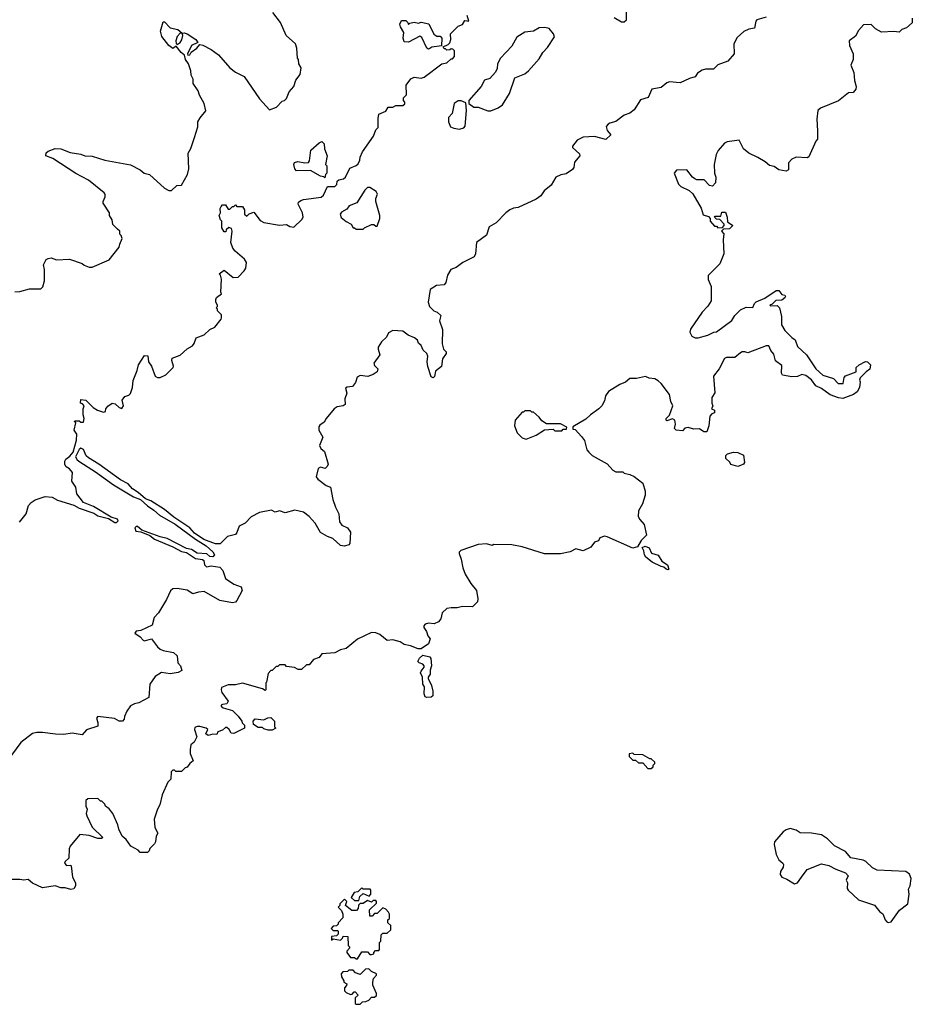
# Model space of a CAD drawing. Extents: x 1861455 to 2058065, y 200073 to 437907.
# Tile 400 of 574: x 2013055 to 2019345, y 305020 to 311955. Entities that reach past the tile are written whole.
import ezdxf

# ---------------------------------------------------------------- set-up
doc = ezdxf.new("R2010")
doc.units = 0

msp = doc.modelspace()

# ---------------------------------------------------------------- linework, layer by layer
at = {"layer": '0CON05XD'}
for points in [[(2017245, 311970), (2017295, 311940), (2017315, 311940), (2017330, 311955), (2017330, 312025)], [(2019343.8, 311965), (2019345, 311932.5), (2019305, 311897.5), (2019270, 311885), (2019251.7, 311868.3), (2019215, 311872.5), (2019128.3, 311868.3), (2019085, 311890), (2019055, 311920), (2019001.7, 311918.3), (2018965, 311880), (2018945, 311840), (2018900, 311805), (2018903, 311773), (2018927.5, 311715), (2018927.5, 311675), (2018912.5, 311635), (2018933, 311583), (2018937, 311527), (2018950, 311485), (2018947.5, 311465), (2018928.3, 311441.7), (2018895, 311440), (2018825, 311382.5), (2018698.3, 311331.7), (2018680, 311315), (2018673.3, 311255), (2018677, 311173), (2018677, 311113), (2018665, 311100), (2018615, 310990), (2018605, 310982.5), (2018527, 310987), (2018495, 310972.5), (2018473, 310947), (2018471.7, 310898.3), (2018455, 310887.5), (2018405, 310897.5), (2018370.7, 310920.7), (2018338.3, 310928.3), (2018307.5, 310955), (2018257.5, 310985), (2018193.9, 311013.9), (2018156.4, 311046.4), (2018125, 311107.5), (2018040, 311095), (2018022.5, 311085), (2017976.4, 311033.6), (2017963.3, 311005), (2017948.8, 310935), (2017950, 310875), (2017960, 310845), (2017957.5, 310805), (2017937, 310783), (2017915, 310787.5), (2017877.7, 310827.7), (2017827.7, 310827.7), (2017813, 310833), (2017796.2, 310845), (2017755, 310896.7), (2017682.5, 310895), (2017666.7, 310875), (2017697.3, 310797.3), (2017715, 310781.2), (2017772.3, 310752.3), (2017797.3, 310727.3), (2017857, 310627), (2017870.7, 310580.7), (2017908.3, 310568.3), (2017920, 310555), (2017920, 310535), (2017951.7, 310501.7), (2017965, 310500), (2017975, 310490), (2018008.3, 310491.7), (2018020, 310505), (2018020, 310515), (2017988.3, 310548.3), (2017965, 310550), (2017950, 310565), (2017955, 310570), (2017995, 310570), (2018001.7, 310598.3), (2018028.3, 310598.3), (2018040, 310565), (2018041.7, 310531.7), (2018080, 310505), (2018057, 310483), (2018015, 310480), (2018000, 310465), (2018017.5, 310447.5), (2018012.5, 310405), (2018016.7, 310305), (2017987.5, 310235), (2017907, 310153), (2017907.5, 310125), (2017926.7, 310075), (2017926.7, 309975), (2017905, 309937.5), (2017863.9, 309896.1), (2017782.5, 309775), (2017777.5, 309755), (2017792.5, 309725), (2017813.9, 309713.9), (2017836.1, 309713.9), (2017905, 309732.5), (2017946.1, 309753.9), (2017965, 309756.7), (2018073, 309837), (2018095, 309872.5), (2018135, 309912.5), (2018175, 309930), (2018221.7, 309928.3), (2018232.5, 309955), (2018245, 309967.5), (2018305, 309992.5), (2018385, 310046.7), (2018405, 310047.5), (2018425, 310020), (2018447.5, 310015), (2018452.5, 310005), (2018447.5, 309995), (2018425, 309980), (2018383, 309977), (2018358.3, 309951.7), (2018340, 309945), (2018345, 309940), (2018391.7, 309941.7), (2018410, 309925), (2018422.5, 309865), (2018422.5, 309805), (2018446.2, 309765), (2018496, 309716), (2018519.2, 309699.2), (2018535, 309652.5), (2018600, 309595), (2018666.2, 309495), (2018715, 309452), (2018788.6, 309428.6), (2018823.6, 309393.6), (2018857, 309393), (2018864, 309435), (2018875, 309446.7), (2018950, 309475), (2018950, 309505), (2018970, 309525), (2019015, 309547.5), (2019030, 309545), (2019050, 309525), (2019046.4, 309493.6), (2019020, 309475), (2018978.3, 309431.7), (2018972.5, 309415), (2018977.5, 309405), (2018972.5, 309365), (2018957.5, 309335), (2018930, 309315), (2018855, 309286.7), (2018825, 309291.2), (2018765, 309313.3), (2018705, 309357.5), (2018665, 309376.7), (2018635, 309417.5), (2018595, 309450), (2018566.1, 309456.1), (2018535, 309441.2), (2018495, 309440), (2018431.2, 309451.2), (2018423.8, 309465), (2018425, 309520), (2018381.7, 309551.7), (2018369.5, 309599.5), (2018348.8, 309625), (2018335, 309657.5), (2018315, 309656.7), (2018185, 309607.5), (2018165, 309616.7), (2018145, 309616.2), (2018135, 309608.8), (2018093.9, 309576.1), (2018035, 309575.7), (2018020.6, 309569.4), (2017984.3, 309495.7), (2017943.8, 309445), (2017953, 309327), (2017932.5, 309295), (2017932.5, 309255), (2017940, 309235), (2017930, 309215), (2017950, 309205), (2017950, 309185), (2017931.7, 309178.3), (2017918.3, 309161.7), (2017911.2, 309095), (2017896.7, 309053.3), (2017875, 309052.5), (2017845, 309072.5), (2017805, 309070), (2017765, 309082.5), (2017741.7, 309078.3), (2017725, 309060), (2017680, 309065), (2017670, 309075), (2017676.7, 309105), (2017672.5, 309135), (2017655, 309143.3), (2017615, 309130), (2017610, 309135), (2017610, 309145), (2017635, 309170), (2017656.7, 309235), (2017643.3, 309265), (2017633.3, 309315), (2017575, 309392.5), (2017555, 309412.5), (2017530, 309425), (2017490.7, 309430.7), (2017465, 309442.5), (2017401.7, 309428.3), (2017355, 309426.7), (2017325, 309402.5), (2017283.9, 309386.1), (2017205, 309336.7), (2017183.3, 309305), (2017175, 309270), (2017157.5, 309235), (2017136.4, 309213.6), (2017077, 309173), (2017045, 309142.5), (2016951.7, 309088.3), (2016951.7, 309071.7), (2016968.3, 309068.3), (2017015, 309020), (2017035, 308990), (2017052.5, 308925), (2017065, 308910), (2017090, 308885), (2017195, 308827.5), (2017235, 308782.5), (2017255, 308770), (2017305, 308770), (2017315, 308760), (2017355, 308752.5), (2017385, 308737.5), (2017445, 308690), (2017462.5, 308635), (2017462.5, 308605), (2017443.3, 308545), (2017416.7, 308495), (2017413.3, 308455), (2017423.9, 308433.9), (2017455, 308400), (2017472.5, 308325), (2017435, 308287.5), (2017408.3, 308241.7), (2017375, 308232.5), (2017195, 308313.3), (2017175, 308316.2), (2017144, 308306), (2017133.3, 308285), (2017105, 308274), (2017079.1, 308240.9), (2017025, 308213.8), (2016975, 308228.6), (2016935, 308206), (2016865, 308193.8), (2016753.9, 308193.9), (2016595, 308242.5), (2016523, 308257), (2016395, 308257.5), (2016385, 308252.5), (2016345, 308262.5), (2016285, 308257.5), (2016163.9, 308216.1), (2016152.5, 308205), (2016152.5, 308195), (2016166.4, 308156.4), (2016177.5, 308095), (2016195, 308050), (2016233.9, 307983.9), (2016273.3, 307935), (2016282.5, 307875), (2016280, 307855), (2016245, 307820), (2016175, 307821.2), (2016138.3, 307811.7), (2016095, 307813.3), (2016065, 307806.7), (2016032, 307778), (2016022.9, 307735), (2016006, 307715), (2015975, 307700), (2015935, 307703.8), (2015912.7, 307697.3), (2015902.5, 307685), (2015902.5, 307675), (2015922.5, 307645), (2015930, 307615), (2015947.5, 307595), (2015935, 307560), (2015885, 307523.3), (2015863.6, 307523.6), (2015810, 307545), (2015765, 307553.3), (2015735, 307572), (2015685, 307586.2), (2015645, 307582.5), (2015592.5, 307625), (2015563.9, 307636.1), (2015535, 307638.8), (2015435, 307592.5), (2015355, 307526.7), (2015315, 307517.5), (2015275, 307496.7), (2015185, 307487.5), (2015165, 307462.5), (2015125, 307447.5), (2015095, 307410), (2015075, 307410), (2015041.7, 307378.3), (2015018.3, 307378.3), (2014991.7, 307391.7), (2014935, 307400), (2014925, 307410), (2014885, 307410), (2014875, 307400), (2014861.7, 307398.3), (2014835, 307370), (2014825, 307370), (2014805, 307350), (2014795, 307290), (2014790, 307285), (2014790, 307235), (2014785, 307230), (2014765, 307242.5), (2014625, 307281.2), (2014575, 307269.2), (2014525, 307270), (2014478, 307252), (2014473.9, 307236.1), (2014480, 307215), (2014523.3, 307155), (2014515, 307137.5), (2014485, 307132.5), (2014475, 307127.5), (2014475, 307120), (2014488.3, 307108.3), (2014555, 307090), (2014595, 307050), (2014620, 307015), (2014623, 307003), (2014640, 306985), (2014640, 306965), (2014565, 306927.5), (2014545, 306930), (2014530, 306955), (2014515, 306970), (2014505, 306970), (2014485, 306950), (2014451.7, 306938.3), (2014445, 306920), (2014415, 306923.8), (2014384.3, 306914.3), (2014367.5, 306925), (2014380, 306955), (2014370, 306965), (2014325, 306976.7), (2014305, 306977.5), (2014290, 306970), (2014287.5, 306955), (2014303.3, 306905), (2014285, 306867.5), (2014262, 306848), (2014255.6, 306815), (2014257.3, 306787.3), (2014277.5, 306735), (2014253.6, 306716.4), (2014235, 306690), (2014220, 306685), (2014195, 306660), (2014155, 306660), (2014145, 306670), (2014135, 306670), (2014123.3, 306656.7), (2014120, 306605), (2014100, 306585), (2014060, 306495), (2014043.3, 306425), (2014026.7, 306395), (2014002.5, 306325), (2014007.5, 306265), (2014027.5, 306225), (2014017.5, 306205), (2014012.5, 306165), (2014005, 306150), (2013971.7, 306118.3), (2013968.3, 306101.7), (2013955, 306090), (2013905, 306090), (2013890, 306105), (2013837.5, 306135), (2013805, 306180), (2013777.5, 306205), (2013753, 306253), (2013747.5, 306285), (2013712.5, 306365), (2013685, 306397.5), (2013660, 306415), (2013655, 306430), (2013635, 306450), (2013625, 306450), (2013605, 306470), (2013535, 306467.5), (2013520, 306455), (2013520, 306415), (2013530, 306395), (2013522.5, 306365), (2013528.3, 306348.3), (2013565, 306267.5), (2013640, 306195), (2013631.7, 306188.3), (2013605, 306187.5), (2013545, 306210), (2013480, 306215), (2013410, 306135), (2013403.3, 306115), (2013401.7, 306048.3), (2013375, 306026.7), (2013370.8, 306015), (2013385, 305998), (2013415, 306000), (2013417.5, 305995), (2013427.5, 305915), (2013447.5, 305875), (2013447.5, 305855), (2013436.4, 305833.6), (2013415, 305827.5), (2013375, 305840), (2013345, 305840), (2013305, 305853.8), (2013215, 305841.2), (2013145, 305873.3), (2013115, 305898), (2013085, 305893.8), (2013055, 305900), (2012965, 305900)], [(2013020.7, 310039.3), (2013055, 310040), (2013125, 310060), (2013205, 310060), (2013217, 310073), (2013230, 310115), (2013230, 310195), (2013221.7, 310228.3), (2013242.5, 310265), (2013256.1, 310273.9), (2013277.7, 310277.7), (2013315, 310263.3), (2013405, 310267.5), (2013495, 310237.5), (2013510, 310225), (2013545, 310212.5), (2013565, 310212.5), (2013685, 310262.5), (2013757, 310353), (2013760, 310375), (2013777, 310413), (2013770, 310435), (2013760, 310445), (2013760, 310465), (2013745, 310480), (2013711.7, 310511.7), (2013707.5, 310545), (2013687.5, 310575), (2013687.5, 310595), (2013643, 310663), (2013642.5, 310675), (2013657, 310707), (2013656.7, 310725), (2013650, 310735), (2013538.8, 310825), (2013451.7, 310871.7), (2013288.3, 310978.3), (2013240, 310995), (2013241.7, 311018.3), (2013255, 311030), (2013305, 311046.7), (2013345, 311046.2), (2013410.7, 311020.7), (2013485, 311008.8), (2013515, 310996.7), (2013565, 310993.3), (2013655, 310966.7), (2013835, 310932.5), (2013905, 310897.5), (2013933.3, 310873.3), (2013970, 310865), (2014075, 310767.5), (2014105, 310752.5), (2014125, 310752.5), (2014163, 310787), (2014195, 310790), (2014237.5, 310865), (2014247.5, 310905), (2014242.5, 311015), (2014261.7, 311048.3), (2014287.5, 311125), (2014309.3, 311200.7), (2014309.3, 311219.3), (2014310, 311235), (2014326.4, 311263.6), (2014367, 311313), (2014353.9, 311363.9), (2014322.3, 311422.3), (2014313.3, 311455), (2014277.5, 311505), (2014276.7, 311535), (2014262.5, 311565), (2014260, 311595), (2014243.6, 311643.6), (2014222.5, 311675), (2014217.5, 311705), (2014193.6, 311723.6), (2014158.3, 311768.3), (2014135, 311752.5), (2014105, 311773.3), (2014056.4, 311836.4), (2014047.5, 311875), (2014065, 311940), (2014075, 311940), (2014115, 311897.5), (2014170, 311885), (2014200, 311860), (2014215, 311862.5), (2014235, 311856), (2014296.2, 311815), (2014310, 311795), (2014265.7, 311774.3), (2014236.7, 311715), (2014240, 311705), (2014255, 311707.5), (2014264.2, 311725.8), (2014304, 311755), (2014325, 311780), (2014345, 311776.7), (2014405, 311744), (2014457, 311707), (2014535, 311616), (2014575, 311586), (2014635.9, 311555.9), (2014745, 311397.5), (2014815, 311320), (2014865, 311340), (2014905, 311380), (2014920, 311385), (2014935, 311400), (2014953, 311447), (2014987.5, 311485), (2015001.7, 311528.3), (2015031.7, 311568.3), (2015037.5, 311615), (2015023, 311643), (2015020, 311675), (2015012.5, 311685), (2015007.5, 311755), (2014997.5, 311785), (2014933.9, 311843.9), (2014892.5, 311935), (2014840, 312005)], [(2013054.4, 308415.6), (2013101.4, 308475), (2013116.1, 308533.9), (2013135, 308553.3), (2013165, 308573.3), (2013235, 308595.6), (2013285, 308590.9), (2013320.9, 308570.9), (2013436.7, 308536.7), (2013475, 308513.4), (2013578.2, 308478.2), (2013605, 308461.2), (2013681.4, 308441.4), (2013725, 308412.7), (2013737, 308413), (2013749.1, 308425), (2013745, 308437.5), (2013700.8, 308450.8), (2013575.3, 308525.3), (2013504.4, 308555), (2013456.7, 308615), (2013451.7, 308661.7), (2013423.6, 308703.6), (2013427.5, 308765), (2013405, 308792.5), (2013383.3, 308805), (2013372.7, 308822.7), (2013372.5, 308845), (2013379.5, 308860.5), (2013409.3, 308880.7), (2013431.7, 308908.3), (2013456.4, 308993.6), (2013457.5, 309035), (2013440, 309065), (2013450, 309115), (2013440, 309125), (2013445, 309130), (2013475, 309130), (2013485, 309120), (2013505, 309120), (2013510, 309145), (2013503, 309173), (2013502.5, 309215), (2013510, 309235), (2013498.3, 309248.3), (2013483, 309253), (2013485, 309280), (2013520, 309275), (2013573.1, 309223.1), (2013602.5, 309205), (2013645, 309190), (2013660, 309195), (2013662.5, 309215), (2013677, 309233), (2013707, 309253), (2013728.3, 309248.3), (2013755, 309222.5), (2013775, 309217.5), (2013787.5, 309235), (2013777.5, 309275), (2013795, 309300), (2013825, 309310), (2013836.7, 309323.3), (2013850, 309365), (2013853.6, 309413.6), (2013883.8, 309485), (2013893.3, 309525), (2013935, 309590), (2013958.3, 309588.3), (2013962.5, 309545), (2013983.9, 309513.9), (2014010, 309445), (2014025, 309433.8), (2014045, 309435.8), (2014085.5, 309454.5), (2014135.8, 309505), (2014138.6, 309515), (2014126.2, 309555), (2014130, 309570), (2014185, 309592.9), (2014234, 309636), (2014272.8, 309657.2), (2014285.5, 309674.5), (2014297.5, 309715), (2014355.4, 309734.6), (2014395, 309772.5), (2014429.7, 309790.3), (2014473.8, 309845), (2014476.2, 309856.2), (2014477, 309877), (2014450, 309905), (2014450, 309915), (2014440, 309925), (2014450, 309935), (2014450, 309945), (2014437.5, 309965), (2014437.5, 309985), (2014441.7, 309998.3), (2014477, 310023), (2014472.5, 310035), (2014477, 310127), (2014470, 310155), (2014460, 310165), (2014495, 310190), (2014558.3, 310138.3), (2014595, 310142.5), (2014637.5, 310185), (2014647.5, 310205), (2014652.5, 310245), (2014639.3, 310269.3), (2014573.6, 310323.6), (2014557.5, 310345), (2014542.5, 310385), (2014552.5, 310465), (2014547.5, 310485), (2014528.3, 310491.7), (2014510, 310475), (2014508.3, 310461.7), (2014495, 310460), (2014478.3, 310488.3), (2014480, 310535), (2014470, 310545), (2014460, 310575), (2014470, 310595), (2014467.5, 310625), (2014475, 310640), (2014485, 310650), (2014505, 310650), (2014525, 310620), (2014535, 310620), (2014555, 310640), (2014565, 310640), (2014575, 310650), (2014585, 310640), (2014625, 310640), (2014640, 310615), (2014640, 310585), (2014655, 310570), (2014671.7, 310588.3), (2014705, 310600), (2014750.7, 310540.7), (2014775, 310527.5), (2014885, 310507.5), (2014935, 310512.5), (2014958.3, 310498.3), (2014987, 310493), (2015043, 310547), (2015052.5, 310565), (2015047.5, 310595), (2015017.5, 310655), (2015020.7, 310669.3), (2015035, 310682.5), (2015055, 310687.5), (2015180, 310705), (2015195, 310720), (2015225, 310780), (2015275, 310780), (2015290, 310795), (2015291.7, 310818.3), (2015303, 310827), (2015337, 310833), (2015350, 310845), (2015380.7, 310909.3), (2015425, 310927.5), (2015439.3, 310940.7), (2015452.5, 310965), (2015453.6, 310986.4), (2015470, 311025), (2015547.5, 311135), (2015565, 311180), (2015580, 311195), (2015581.7, 311258.3), (2015585, 311290), (2015635, 311310), (2015651.7, 311338.3), (2015685, 311340), (2015705, 311350), (2015755, 311350), (2015768.3, 311361.7), (2015770, 311375), (2015760, 311385), (2015760, 311405), (2015780, 311425), (2015777.5, 311495), (2015810.7, 311539.3), (2015835, 311550), (2015885, 311542.5), (2015905, 311550), (2016030, 311645), (2016065, 311650), (2016095, 311680), (2016105, 311680), (2016120, 311695), (2016120, 311735), (2016108.3, 311748.3), (2016095, 311750), (2016087, 311743), (2016065, 311740), (2016055, 311750), (2016045, 311750), (2016040, 311765), (2016075, 311780), (2016087, 311793), (2016092.5, 311815), (2016090, 311855), (2016145, 311910), (2016175, 311920), (2016191.7, 311948.3), (2016220, 311945), (2016207.5, 311985)], [(2018315, 311972.5), (2018250, 311955), (2018242.5, 311945), (2018232.5, 311895), (2018192.7, 311887.3), (2018158.7, 311871.3), (2018109.7, 311830.3), (2018088.1, 311785), (2018088.8, 311715), (2018045, 311663.3), (2017975, 311637.5), (2017945, 311607.5), (2017887, 311607), (2017865, 311600), (2017832.3, 311577.7), (2017815, 311552.5), (2017775, 311541.2), (2017708.8, 311511.2), (2017635, 311516.2), (2017615, 311510), (2017575, 311477.5), (2017510, 311465), (2017482.7, 311407.3), (2017430.5, 311389.5), (2017385, 311320), (2017355, 311297.5), (2017315, 311282.5), (2017255, 311237.5), (2017213, 311227), (2017201.7, 311218.3), (2017188.3, 311201.7), (2017193.6, 311173.6), (2017220, 311145), (2017185, 311110), (2017105, 311132.5), (2017025, 311127.5), (2016983.6, 311106.4), (2016950, 311065), (2016950, 311055), (2016999.3, 311009.3), (2017002.5, 310995), (2016965, 310952.5), (2016960, 310915), (2016949.7, 310900.3), (2016905, 310868.8), (2016868.3, 310861.7), (2016832.5, 310845), (2016800.3, 310789.7), (2016750.2, 310749.8), (2016726.9, 310715), (2016695, 310690.6), (2016567, 310633), (2016535, 310627.5), (2016510, 310615), (2016480, 310595), (2016412.5, 310525), (2016362.5, 310495), (2016345, 310437.5), (2016273.9, 310386.1), (2016268, 310305), (2016256.7, 310285), (2016177.5, 310245), (2016130.7, 310209.3), (2016093.6, 310196.4), (2016070, 310155), (2016057.5, 310105), (2016045, 310087.5), (2015992.5, 310082.5), (2015947.5, 310055), (2015933.3, 309965), (2015943.3, 309935), (2015973.6, 309903.6), (2015996.1, 309896.1), (2016021.7, 309871.7), (2016012.5, 309835), (2016033.9, 309773.9), (2016032.3, 309672.3), (2016042.5, 309635), (2016060, 309615), (2016060, 309605), (2016033.6, 309566.4), (2016027, 309513), (2015985, 309480), (2015977, 309443), (2015968.3, 309431.7), (2015955, 309440), (2015931.4, 309511.4), (2015926, 309545), (2015930, 309585), (2015923, 309603), (2015897.7, 309627.7), (2015885, 309660), (2015866.2, 309676.2), (2015857.9, 309697.9), (2015836.7, 309715), (2015792.4, 309732.4), (2015755, 309760.6), (2015685, 309766.9), (2015655, 309748.8), (2015640.3, 309719.7), (2015605, 309686), (2015582.2, 309647.8), (2015580.4, 309635), (2015591.9, 309595), (2015551.5, 309535), (2015555, 309520), (2015578, 309495), (2015574, 309475), (2015546.7, 309455), (2015507.3, 309442.7), (2015455, 309448.8), (2015433.5, 309436.5), (2015420.3, 309399.7), (2015399.4, 309370.6), (2015362.6, 309367.4), (2015350, 309360), (2015360, 309325), (2015346.7, 309285), (2015347.5, 309245), (2015333.9, 309236.1), (2015292.4, 309227.6), (2015271.2, 309215), (2015214.2, 309145.8), (2015200, 309120), (2015170.7, 309099.3), (2015163, 309087), (2015162.5, 309065), (2015190, 309015), (2015167.1, 308955), (2015177.1, 308935), (2015203.4, 308913.4), (2015228, 308825), (2015222.3, 308807.7), (2015207.5, 308795), (2015175, 308802.5), (2015158, 308795), (2015143.8, 308735), (2015155, 308718.8), (2015215, 308674), (2015245, 308662.5), (2015262.5, 308575), (2015280.5, 308520.5), (2015303.8, 308475), (2015308.3, 308418.3), (2015325.9, 308395.9), (2015365, 308376.2), (2015386.2, 308345), (2015382.5, 308265), (2015373.6, 308256.4), (2015345, 308248), (2015315, 308251.2), (2015260.7, 308300.7), (2015224.1, 308314.1), (2015175, 308343.3), (2015137.9, 308407.9), (2015095.9, 308455.9), (2015055.9, 308485.9), (2014995, 308500), (2014925, 308481.4), (2014885, 308495.8), (2014855, 308486.2), (2014830.6, 308500.6), (2014745, 308483.8), (2014685, 308454), (2014645, 308408.8), (2014602.1, 308387.9), (2014586.2, 308343.8), (2014575, 308330), (2014520, 308315), (2014466.7, 308263.3), (2014435, 308262.5), (2014353, 308293), (2014288, 308338), (2014255, 308376), (2014140.6, 308450.6), (2014075, 308504), (2013978.8, 308565), (2013940.6, 308580.6), (2013889.2, 308625), (2013849.5, 308649.5), (2013818.8, 308685), (2013765, 308714.2), (2013613.8, 308825), (2013539.3, 308869.3), (2013523.6, 308883.6), (2013505, 308926.7), (2013485, 308937.5), (2013473.3, 308926.7), (2013447.5, 308875), (2013460, 308855), (2013479.7, 308839.7), (2013590, 308770), (2013715, 308678), (2013856.2, 308595), (2013906.7, 308576.7), (2013955, 308530), (2014001.3, 308501.3), (2014041.2, 308465), (2014150.8, 308400.8), (2014293.8, 308295), (2014368.9, 308248.9), (2014416.6, 308206.6), (2014428.6, 308185), (2014415, 308171.9), (2014394.5, 308174.5), (2014373, 308193), (2014305, 308197.8), (2014265, 308222.3), (2014230.7, 308230.7), (2014095, 308300.5), (2014045, 308313.6), (2013915, 308358.6), (2013885, 308385.5), (2013875, 308385.5), (2013865.6, 308375), (2013873.5, 308353.5), (2013908.7, 308348.7), (2013972.8, 308322.8), (2014004.3, 308295), (2014135, 308242.5), (2014195, 308210), (2014231.1, 308201.1), (2014295, 308160.5), (2014343.8, 308153.8), (2014352.9, 308145), (2014357.5, 308115), (2014372.2, 308102.2), (2014405, 308109.5), (2014465, 308099.4), (2014485.7, 308075), (2014505, 308020), (2014565, 307980), (2014615, 307960), (2014623.3, 307935), (2014585.8, 307864.2), (2014575, 307853.3), (2014555, 307847.5), (2014465, 307863.3), (2014355, 307927.5), (2014315, 307923.3), (2014275, 307910), (2014235, 307936), (2014165, 307948), (2014135, 307946), (2014117.9, 307932.1), (2014089.3, 307870.7), (2014032.3, 307777.7), (2014002, 307745), (2013989.5, 307690.5), (2013908.1, 307651.9), (2013875, 307648.9), (2013867.1, 307635), (2013905, 307607.8), (2013925, 307584.1), (2013935, 307581.1), (2013985, 307594.2), (2014025, 307538.8), (2014045, 307521.2), (2014065, 307511.2), (2014138.3, 307498.3), (2014163.6, 307473.6), (2014170, 307425), (2014187.5, 307405), (2014198.3, 307371.7), (2014172.5, 307357.5), (2014115, 307347.5), (2014055, 307357.5), (2014010.7, 307329.3), (2013972.5, 307275), (2013965, 307180), (2013895, 307142.5), (2013863, 307137), (2013837, 307123), (2013810, 307085), (2013793, 307047), (2013791.7, 307028.3), (2013780, 307015), (2013755, 307013.3), (2013723, 307033), (2013605, 307046), (2013596.7, 307035), (2013606.2, 307005), (2013605, 306980), (2013525, 306952.5), (2013495, 306917.5), (2013425, 306930), (2013365, 306920), (2013307, 306923)], [(2015935, 311747.5), (2015923.9, 311753.9), (2015888.8, 311828.8), (2015875, 311840), (2015795, 311797.5), (2015765, 311800), (2015757.5, 311825), (2015762.5, 311865), (2015737.5, 311905), (2015733.9, 311923.9), (2015745, 311950), (2015775, 311950), (2015790, 311935), (2015795, 311920), (2015805, 311930), (2015835, 311937.5), (2015865, 311930), (2015885, 311937.5), (2015937.5, 311925), (2015973.6, 311853.6), (2015995, 311840), (2016018.3, 311838.3), (2016030, 311825), (2016028.3, 311771.7), (2015958.3, 311761.7), (2015945, 311752.5), (2015935, 311747.5)], [(2016375, 311312.5), (2016425.7, 311334.3), (2016456.2, 311355), (2016505.8, 311435), (2016543.3, 311545), (2016615, 311572.5), (2016640, 311595), (2016715, 311680), (2016742.5, 311725), (2016775, 311760), (2016822.5, 311835), (2016817.5, 311855), (2016785, 311892.5), (2016755, 311900), (2016715, 311897.5), (2016675, 311873.3), (2016615, 311866.7), (2016557.9, 311832.1), (2016522.3, 311767.7), (2016442.5, 311685), (2016422.5, 311645), (2016419.3, 311610.7), (2016406.7, 311585), (2016368.8, 311541.2), (2016330.7, 311529.3), (2016306.4, 311483.6), (2016220, 311385), (2016220, 311365), (2016255, 311340), (2016285, 311340), (2016353, 311313), (2016375, 311312.5)], [(2014165, 311780), (2014185, 311793.3), (2014196.6, 311813.4), (2014203.6, 311843.6), (2014200, 311860), (2014185, 311860), (2014164.3, 311835.7), (2014156.2, 311805), (2014157.5, 311787.5), (2014165, 311780)], [(2016155, 311183.8), (2016185, 311193.3), (2016193.9, 311206.1), (2016203.3, 311315), (2016198.3, 311368.3), (2016165, 311382.5), (2016145, 311382.5), (2016117.5, 311365), (2016102.5, 311295), (2016077.5, 311265), (2016077.5, 311235), (2016090.7, 311200.7), (2016115, 311190), (2016155, 311183.8)], [(2015205, 310840), (2015198.3, 310848.3), (2015175, 310852.5), (2015105, 310892.5), (2015005, 310890), (2014993.4, 310903.4), (2014986.2, 310935), (2014991.7, 310948.3), (2015014.2, 310955.8), (2015065, 310945.8), (2015090.8, 310949.2), (2015098.1, 310961.9), (2015106.2, 311035), (2015165, 311087.5), (2015185, 311097.5), (2015201.7, 311081.7), (2015203.3, 311045), (2015222.5, 310995), (2015210, 310935), (2015220, 310925), (2015220, 310875), (2015210, 310865), (2015205, 310840)], [(2015475, 310480), (2015485, 310490), (2015535, 310512.5), (2015551.7, 310511.7), (2015565, 310500), (2015575, 310500), (2015593.3, 310555), (2015593.8, 310575), (2015563.8, 310675), (2015563.9, 310696.1), (2015576.4, 310726.4), (2015567.5, 310745), (2015523, 310773), (2015505, 310772.5), (2015486.1, 310753.9), (2015430, 310665), (2015377, 310643), (2015359.3, 310620.7), (2015321.7, 310598.3), (2015312.5, 310585), (2015320.7, 310560.7), (2015355, 310532.5), (2015390, 310515), (2015405, 310490), (2015415, 310490), (2015425, 310480), (2015475, 310480)], [(2016625, 309000), (2016695, 309027.5), (2016753, 309067), (2016815, 309070), (2016825, 309060), (2016875, 309060), (2016885, 309070), (2016908.3, 309071.7), (2016910, 309085), (2016865, 309107.5), (2016768.3, 309108.3), (2016735, 309130), (2016716.4, 309156.4), (2016675, 309190), (2016665, 309190), (2016655, 309200), (2016615, 309200), (2016605, 309190), (2016595, 309190), (2016547.5, 309135), (2016542.5, 309095), (2016560, 309045), (2016595, 309010), (2016625, 309000)], [(2018115, 308808.8), (2018065, 308822.5), (2018058.3, 308838.3), (2018030, 308865), (2018030, 308885), (2018043, 308897), (2018085, 308910), (2018115, 308907.5), (2018155, 308887.5), (2018162.5, 308835), (2018156.1, 308823.9), (2018135, 308814), (2018115, 308808.8)], [(2017625, 308080), (2017610, 308085), (2017595, 308100), (2017575, 308102.5), (2017512.5, 308135), (2017468.3, 308168.3), (2017456.7, 308185), (2017452.5, 308215), (2017441.7, 308238.3), (2017463, 308247), (2017490, 308235), (2017507, 308197), (2017555, 308183.3), (2017580.5, 308140.5), (2017620, 308115), (2017630, 308085), (2017625, 308080)], [(2015925, 307180), (2015913.3, 307185), (2015906.2, 307206.2), (2015908, 307255), (2015896.2, 307275), (2015893.3, 307325), (2015880, 307355), (2015883, 307367), (2015905.7, 307394.3), (2015906, 307405), (2015896.5, 307416.5), (2015870, 307425), (2015860, 307435), (2015871.2, 307458.8), (2015895, 307480), (2015945, 307468), (2015952, 307455), (2015956.1, 307403.9), (2015946.4, 307373.6), (2015946.7, 307345), (2015932.5, 307325), (2015932.5, 307315), (2015956.7, 307265), (2015966.7, 307225), (2015967, 307193), (2015955, 307182.5), (2015925, 307180)], [(2014835, 306950), (2014805, 306950), (2014775, 306960), (2014765, 306970), (2014735, 306970), (2014701.7, 306991.7), (2014700, 307015), (2014715, 307030), (2014775, 307022.5), (2014803, 307037), (2014825, 307040), (2014850, 307015), (2014850, 306975), (2014860, 306965), (2014835, 306950)], [(2013307, 306923), (2013215, 306933.8), (2013175, 306933.8), (2013145, 306926.7), (2013062.5, 306865), (2012997.5, 306775)], [(2017505, 306680), (2017518.3, 306691.7), (2017520, 306705), (2017530, 306715), (2017530, 306725), (2017505, 306750), (2017495, 306750), (2017445, 306777.5), (2017385, 306780), (2017375, 306790), (2017350, 306785), (2017350, 306765), (2017375, 306740), (2017395, 306740), (2017415, 306720), (2017445, 306720), (2017481.7, 306681.7), (2017505, 306680)], [(2019175, 305597.1), (2019195, 305601.1), (2019255, 305682), (2019312.3, 305727.7), (2019323.3, 305795), (2019318.3, 305831.7), (2019330, 305855), (2019337.5, 305905), (2019325, 305937.5), (2019300, 305955), (2019097.5, 305965), (2019065, 305981.2), (2019016.7, 306025), (2018997.5, 306035), (2018912.7, 306052.7), (2018875, 306096.7), (2018796.4, 306136.4), (2018747.5, 306185), (2018705, 306213.8), (2018635, 306226.2), (2018555, 306227.5), (2018525.9, 306245.9), (2018485, 306258.8), (2018455, 306250), (2018434.2, 306235.8), (2018373.8, 306165), (2018371.2, 306145), (2018385.8, 306075), (2018405, 306036.7), (2018432.5, 306015), (2018436.2, 306005), (2018436, 305985), (2018415.5, 305954.5), (2018413.4, 305935), (2018425, 305914.6), (2018461.7, 305901.7), (2018515, 305869.1), (2018535, 305875.7), (2018563.3, 305915), (2018605, 305970), (2018705, 306008.6), (2018757.3, 305997.3), (2018805, 305971.2), (2018875, 305946.7), (2018892.5, 305925), (2018880, 305895), (2018888, 305875), (2018886.4, 305835), (2018892.9, 305825), (2018966.7, 305755), (2019078.6, 305718.6), (2019115, 305671.8), (2019137.6, 305657.6), (2019153.8, 305615), (2019165, 305601.4), (2019175, 305597.1)], [(2015445, 305750), (2015451.7, 305778.3), (2015475, 305800), (2015518.3, 305781.7), (2015530, 305795), (2015530, 305825), (2015525, 305830), (2015475, 305830), (2015465, 305840), (2015438.3, 305811.7), (2015411.7, 305808.3), (2015391.7, 305771.7), (2015415, 305750), (2015445, 305750)], [(2015435, 305340), (2015465, 305390), (2015505, 305390), (2015521.7, 305371.7), (2015535, 305370), (2015550, 305375), (2015550, 305385), (2015561.7, 305398.3), (2015585, 305400), (2015590, 305405), (2015590, 305455), (2015600, 305465), (2015601.7, 305508.3), (2015615, 305520), (2015645, 305520), (2015670, 305545), (2015670, 305575), (2015650, 305595), (2015650, 305615), (2015660, 305625), (2015660, 305655), (2015655, 305670), (2015635, 305690), (2015615, 305700), (2015575, 305660), (2015555, 305660), (2015538.3, 305641.7), (2015521.7, 305641.7), (2015520, 305685), (2015568.3, 305731.7), (2015570, 305745), (2015565, 305750), (2015545, 305750), (2015535, 305740), (2015505, 305750), (2015475, 305730), (2015455, 305730), (2015441.7, 305718.3), (2015440, 305695), (2015428.3, 305681.7), (2015395, 305680), (2015350, 305715), (2015360, 305745), (2015345, 305760), (2015311.7, 305728.3), (2015310, 305715), (2015300, 305705), (2015321.7, 305681.7), (2015332.5, 305655), (2015331.7, 305628.3), (2015300, 305595), (2015300, 305585), (2015288.3, 305571.7), (2015265, 305570), (2015250, 305555), (2015265, 305540), (2015295, 305540), (2015300, 305535), (2015300, 305515), (2015288.3, 305501.7), (2015251.7, 305498.3), (2015251.7, 305471.7), (2015265, 305480), (2015315, 305472.5), (2015330, 305485), (2015335, 305500), (2015368.3, 305498.3), (2015370, 305435), (2015380, 305425), (2015380, 305415), (2015360, 305395), (2015360, 305385), (2015385, 305350), (2015415, 305350), (2015425, 305340), (2015435, 305340)], [(2015455, 305020), (2015471.7, 305038.3), (2015495, 305040), (2015515, 305050), (2015535, 305070), (2015555, 305070), (2015568.3, 305081.7), (2015570, 305095), (2015542.5, 305155), (2015542.5, 305175), (2015548.3, 305201.7), (2015570, 305225), (2015570, 305235), (2015535, 305250), (2015515, 305270), (2015491.7, 305268.3), (2015455, 305230), (2015421.7, 305241.7), (2015405, 305260), (2015375, 305260), (2015365, 305250), (2015331.7, 305248.3), (2015320, 305235), (2015323, 305213), (2015340, 305185), (2015340, 305175), (2015360, 305165), (2015358.3, 305151.7), (2015343, 305137), (2015343.9, 305113.9), (2015355, 305102.5), (2015385, 305090), (2015398.3, 305091.7), (2015411.7, 305108.3), (2015418.3, 305108.3), (2015440, 305085), (2015420, 305065), (2015420, 305025), (2015425, 305020), (2015455, 305020)]]:
    msp.add_lwpolyline(points, dxfattribs=at)

doc.saveas('drawing.dxf')
